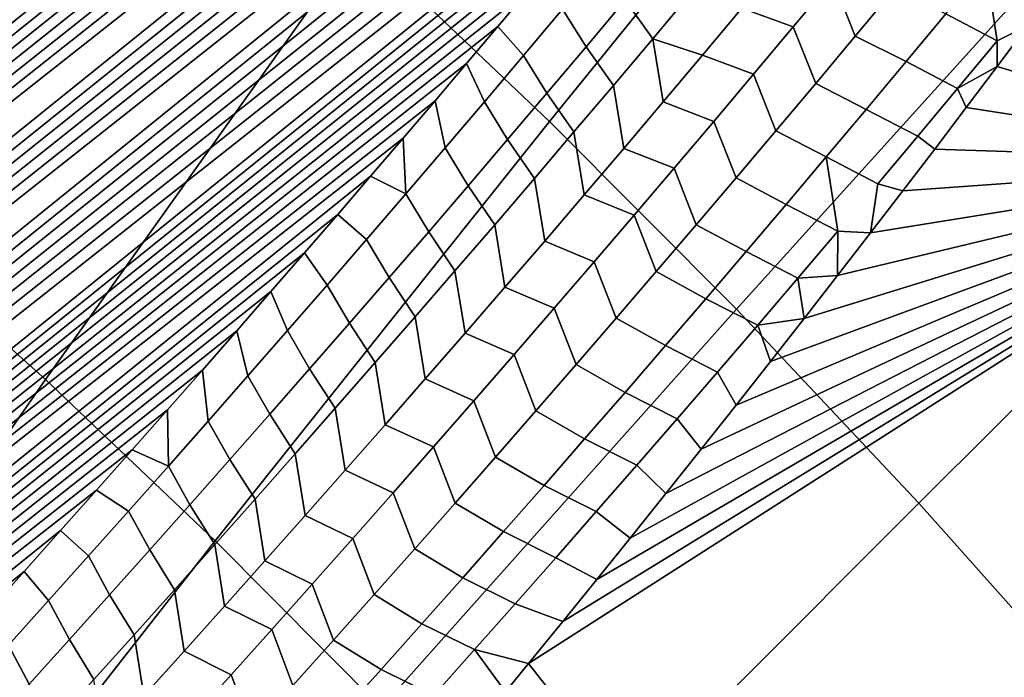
# Model space of a CAD drawing. Header units: metres. Extents: x -82 to 82, y -314 to 27.
# Tile 383 of 656: x -61.22 to -58.28, y -35.93 to -33.97. Entities that reach past the tile are written whole.
import ezdxf

# ---------------------------------------------------------------- set-up
doc = ezdxf.new("R2010")
doc.units = ezdxf.units.M
doc.layers.add('solid_K_24_41_04_000C07', color=7, linetype='CONTINUOUS')

msp = doc.modelspace()

# ---------------------------------------------------------------- linework, layer by layer
at = {"layer": 'solid_K_24_41_04_000C07'}
for points in [[(-78.319199, -37.938965, 53.302124), (-78.456993, -37.611332, 53.335304), (-57.995823, -21.362799, 36.176788), (-57.886272, -21.358322, 36.100021)], [(-78.456993, -37.611332, 53.335304), (-58.107655, -21.368536, 36.255051), (-57.995823, -21.362799, 36.176788)], [(-78.319199, -37.938965, 53.302124), (-57.571507, -21.352638, 35.878948), (-57.471214, -21.353327, 35.80835)], [(-78.319199, -37.938965, 53.302124), (-57.674057, -21.353189, 35.95105), (-57.571507, -21.352638, 35.878948)], [(-78.319199, -37.938965, 53.302124), (-57.778961, -21.355066, 36.024723), (-57.674057, -21.353189, 35.95105)], [(-78.319199, -37.938965, 53.302124), (-57.471214, -21.353327, 35.80835), (-57.373085, -21.355165, 35.739178)], [(-78.319199, -37.938965, 53.302124), (-57.886272, -21.358322, 36.100021), (-57.778961, -21.355066, 36.024723)], [(-78.319199, -37.938965, 53.302124), (-57.373085, -21.355165, 35.739178), (-57.277023, -21.35807, 35.671356)], [(-78.319199, -37.938965, 53.302124), (-57.277023, -21.35807, 35.671356), (-57.183083, -21.362087, 35.604935)], [(-78.319199, -37.938965, 53.302124), (-57.183083, -21.362087, 35.604935), (-57.091358, -21.367311, 35.540001)], [(-78.456993, -37.611332, 53.335304), (-58.221874, -21.375631, 36.334904), (-58.107655, -21.368536, 36.255051)], [(-78.456993, -37.611332, 53.335304), (-58.338589, -21.38418, 36.416424), (-58.221874, -21.375631, 36.334904)], [(-78.456993, -37.611332, 53.335304), (-58.457893, -21.394278, 36.499699), (-58.338589, -21.38418, 36.416424)], [(-78.319199, -37.938965, 53.302124), (-57.091358, -21.367311, 35.540001), (-57.001766, -21.373661, 35.47649)], [(-78.319199, -37.938965, 53.302124), (-57.001766, -21.373661, 35.47649), (-56.914223, -21.381052, 35.414333)], [(-78.044121, -38.584923, 53.209274), (-78.319199, -37.938965, 53.302124), (-56.914223, -21.381052, 35.414333), (-56.828636, -21.3894, 35.353458)], [(-78.044121, -38.584923, 53.209274), (-56.828636, -21.3894, 35.353458), (-56.744942, -21.398634, 35.293816)], [(-78.456993, -37.611332, 53.335304), (-78.594917, -37.280773, 53.359573), (-58.579769, -21.405895, 36.584698), (-58.457893, -21.394278, 36.499699)], [(-78.594917, -37.280773, 53.359573), (-58.704056, -21.418894, 36.67128), (-58.579769, -21.405895, 36.584698)], [(-78.594917, -37.280773, 53.359573), (-58.830868, -21.433374, 36.759541), (-58.704056, -21.418894, 36.67128)], [(-78.044121, -38.584923, 53.209274), (-56.744942, -21.398634, 35.293816), (-56.663261, -21.408882, 35.235512)], [(-78.044121, -38.584923, 53.209274), (-56.663261, -21.408882, 35.235512), (-56.583588, -21.420143, 35.178551)], [(-78.044121, -38.584923, 53.209274), (-56.583588, -21.420143, 35.178551), (-56.505852, -21.432337, 35.122879)], [(-78.594917, -37.280773, 53.359573), (-58.960316, -21.449446, 36.849571), (-58.830868, -21.433374, 36.759541)], [(-78.594917, -37.280773, 53.359573), (-59.092522, -21.46722, 36.941467), (-58.960316, -21.449446, 36.849571)], [(-78.044121, -38.584923, 53.209274), (-56.505852, -21.432337, 35.122879), (-56.429981, -21.445391, 35.068439)], [(-78.044121, -38.584923, 53.209274), (-56.429981, -21.445391, 35.068439), (-56.283592, -21.473835, 34.963058)], [(-78.594917, -37.280773, 53.359573), (-78.73291, -36.947136, 53.374798), (-59.227592, -21.486797, 37.03532), (-59.092522, -21.46722, 36.941467)], [(-78.044121, -38.584923, 53.209274), (-56.283592, -21.473835, 34.963058), (-56.144596, -21.505697, 34.862617)], [(-78.73291, -36.947136, 53.374798), (-59.365349, -21.508013, 37.13097), (-59.227592, -21.486797, 37.03532)], [(-78.73291, -36.947136, 53.374798), (-59.505772, -21.530842, 37.22839), (-59.365349, -21.508013, 37.13097)], [(-77.769989, -39.218563, 53.081669), (-78.044121, -38.584923, 53.209274), (-56.144596, -21.505697, 34.862617), (-56.012661, -21.540579, 34.766869)], [(-78.73291, -36.947136, 53.374798), (-59.648987, -21.555412, 37.32769), (-59.505772, -21.530842, 37.22839)], [(-78.73291, -36.947136, 53.374798), (-59.795132, -21.581846, 37.428982), (-59.648987, -21.555412, 37.32769)], [(-77.769989, -39.218563, 53.081669), (-56.012661, -21.540579, 34.766869), (-55.887356, -21.577976, 34.675476)], [(-78.73291, -36.947136, 53.374798), (-78.870949, -36.6105, 53.380901), (-59.944332, -21.610266, 37.532372), (-59.795132, -21.581846, 37.428982)], [(-77.769989, -39.218563, 53.081669), (-55.887356, -21.577976, 34.675476), (-55.768879, -21.618139, 34.588669)], [(-78.870949, -36.6105, 53.380901), (-60.096638, -21.640722, 37.637901), (-59.944332, -21.610266, 37.532372)], [(-77.769989, -39.218563, 53.081669), (-55.768879, -21.618139, 34.588669), (-55.656788, -21.660601, 34.506115)], [(-78.870949, -36.6105, 53.380901), (-60.251808, -21.672977, 37.745346), (-60.096638, -21.640722, 37.637901)], [(-78.870949, -36.6105, 53.380901), (-60.356888, -21.695526, 37.818081), (-60.251808, -21.672977, 37.745346)], [(-77.769989, -39.218563, 53.081669), (-55.656788, -21.660601, 34.506115), (-55.5508, -21.705032, 34.427612)], [(-78.870949, -36.6105, 53.380901), (-60.463329, -21.718958, 37.891739), (-60.356888, -21.695526, 37.818081)], [(-77.769989, -39.218563, 53.081669), (-55.5508, -21.705032, 34.427612), (-55.451065, -21.751623, 34.353352)], [(-78.870949, -36.6105, 53.380901), (-79.008972, -36.27095, 53.377785), (-60.571171, -21.743319, 37.966358), (-60.463329, -21.718958, 37.891739)], [(-79.008972, -36.27095, 53.377785), (-60.680454, -21.768646, 38.041977), (-60.571171, -21.743319, 37.966358)], [(-79.008972, -36.27095, 53.377785), (-60.791229, -21.794987, 38.118629), (-60.680454, -21.768646, 38.041977)], [(-77.769989, -39.218563, 53.081669), (-55.451065, -21.751623, 34.353352), (-55.356953, -21.79985, 34.282837)], [(-79.008972, -36.27095, 53.377785), (-60.903534, -21.822382, 38.196358), (-60.791229, -21.794987, 38.118629)], [(-77.497025, -39.839706, 52.919788), (-77.769989, -39.218563, 53.081669), (-55.356953, -21.79985, 34.282837), (-55.26828, -21.849524, 34.215973)], [(-79.008972, -36.27095, 53.377785), (-61.017311, -21.850773, 38.275105), (-60.903534, -21.822382, 38.196358)], [(-79.008972, -36.27095, 53.377785), (-61.132458, -21.880054, 38.354774), (-61.017311, -21.850773, 38.275105)], [(-77.497025, -39.839706, 52.919788), (-55.26828, -21.849524, 34.215973), (-55.185101, -21.90074, 34.152847)], [(-79.008972, -36.27095, 53.377785), (-61.24902, -21.910275, 38.435413), (-61.132458, -21.880054, 38.354774)], [(-77.497025, -39.839706, 52.919788), (-55.185101, -21.90074, 34.152847), (-55.106678, -21.95311, 34.092899)], [(-77.497025, -39.839706, 52.919788), (-55.106678, -21.95311, 34.092899), (-55.033062, -22.006567, 34.036209)], [(-77.497025, -39.839706, 52.919788), (-55.033062, -22.006567, 34.036209), (-54.964062, -22.061157, 33.982662)], [(-77.497025, -39.839706, 52.919788), (-54.964062, -22.061157, 33.982662), (-54.898903, -22.11676, 33.931671)], [(-77.497025, -39.839706, 52.919788), (-54.898903, -22.11676, 33.931671), (-54.837761, -22.173378, 33.883404)], [(-77.225426, -40.44812, 52.72403), (-77.497025, -39.839706, 52.919788), (-54.837761, -22.173378, 33.883404), (-54.780338, -22.231012, 33.83765)], [(-77.225426, -40.44812, 52.72403), (-54.780338, -22.231012, 33.83765), (-54.72607, -22.289621, 33.793972)], [(-77.225426, -40.44812, 52.72403), (-54.72607, -22.289621, 33.793972), (-54.675171, -22.349178, 33.752567)], [(-77.225426, -40.44812, 52.72403), (-54.675171, -22.349178, 33.752567), (-54.627308, -22.409786, 33.713181)], [(-77.225426, -40.44812, 52.72403), (-54.627308, -22.409786, 33.713181), (-54.58215, -22.471497, 33.675556)], [(-77.225426, -40.44812, 52.72403), (-54.58215, -22.471497, 33.675556), (-54.539864, -22.534245, 33.639851)], [(-77.225426, -40.44812, 52.72403), (-54.539864, -22.534245, 33.639851), (-54.500122, -22.59828, 33.605793)], [(-77.225426, -40.44812, 52.72403), (-54.500122, -22.59828, 33.605793), (-54.462746, -22.66371, 33.573238)], [(-77.225426, -40.44812, 52.72403), (-54.462746, -22.66371, 33.573238), (-54.42783, -22.730467, 33.542282)], [(-77.225426, -40.44812, 52.72403), (-54.42783, -22.730467, 33.542282), (-54.395153, -22.798807, 33.512733), (-76.955391, -41.043564, 52.494686)], [(-76.955391, -41.043564, 52.494686), (-54.395153, -22.798807, 33.512733), (-54.364651, -22.868706, 33.484531)], [(-76.955391, -41.043564, 52.494686), (-54.364651, -22.868706, 33.484531), (-54.336369, -22.940226, 33.457718)], [(-76.955391, -41.043564, 52.494686), (-54.336369, -22.940226, 33.457718), (-54.310242, -23.013746, 33.43222)], [(-76.955391, -41.043564, 52.494686), (-54.310242, -23.013746, 33.43222), (-54.286274, -23.089123, 33.408035)], [(-76.955391, -41.043564, 52.494686), (-54.286274, -23.089123, 33.408035), (-54.264477, -23.166603, 33.385166)], [(-76.955391, -41.043564, 52.494686), (-54.264477, -23.166603, 33.385166), (-54.244839, -23.246679, 33.363556)], [(-76.955391, -41.043564, 52.494686), (-54.244839, -23.246679, 33.363556), (-54.227329, -23.329123, 33.343182)], [(-76.955391, -41.043564, 52.494686), (-54.227329, -23.329123, 33.343182), (-54.21207, -23.41432, 33.324112)], [(-76.955391, -41.043564, 52.494686), (-54.21207, -23.41432, 33.324112), (-54.199169, -23.502693, 33.306389), (-76.687035, -41.625835, 52.23193)], [(-76.687035, -41.625835, 52.23193), (-54.199169, -23.502693, 33.306389), (-54.188541, -23.593967, 33.289936)], [(-76.687035, -41.625835, 52.23193), (-54.188541, -23.593967, 33.289936), (-54.180485, -23.688763, 33.274948)], [(-76.687035, -41.625835, 52.23193), (-54.180485, -23.688763, 33.274948), (-54.175156, -23.787413, 33.261501)], [(-76.687035, -41.625835, 52.23193), (-54.175156, -23.787413, 33.261501), (-54.17247, -23.889698, 33.249516)], [(-76.687035, -41.625835, 52.23193), (-54.17247, -23.889698, 33.249516), (-54.172886, -23.996426, 33.239292)], [(-76.687035, -41.625835, 52.23193), (-54.172886, -23.996426, 33.239292), (-54.176476, -24.107815, 33.230835)], [(-76.687035, -41.625835, 52.23193), (-54.176476, -24.107815, 33.230835), (-54.18327, -24.223749, 33.224133), (-76.420471, -42.194641, 51.935787)], [(-76.420471, -42.194641, 51.935787), (-54.18327, -24.223749, 33.224133), (-54.193886, -24.344879, 33.219646)], [(-76.420471, -42.194641, 51.935787), (-54.193886, -24.344879, 33.219646), (-54.208252, -24.471161, 33.217258)], [(-76.420471, -42.194641, 51.935787), (-54.208252, -24.471161, 33.217258), (-54.226582, -24.602692, 33.21711)], [(-76.420471, -42.194641, 51.935787), (-54.226582, -24.602692, 33.21711), (-54.249538, -24.739954, 33.219707)], [(-76.420471, -42.194641, 51.935787), (-54.249538, -24.739954, 33.219707), (-54.276932, -24.882814, 33.224838)], [(-76.420471, -42.194641, 51.935787), (-54.276932, -24.882814, 33.224838), (-54.309128, -25.031441, 33.232777)], [(-76.420471, -42.194641, 51.935787), (-54.309128, -25.031441, 33.232777), (-54.346653, -25.186119, 33.243923), (-76.1558, -42.749561, 51.606247)], [(-76.1558, -42.749561, 51.606247), (-54.346653, -25.186119, 33.243923), (-54.389263, -25.346691, 33.258022)], [(-76.1558, -42.749561, 51.606247), (-54.389263, -25.346691, 33.258022), (-54.437504, -25.513416, 33.275501)], [(-76.1558, -42.749561, 51.606247), (-54.437504, -25.513416, 33.275501), (-54.491795, -25.686487, 33.296692)], [(-76.1558, -42.749561, 51.606247), (-54.491795, -25.686487, 33.296692), (-54.521099, -25.77533, 33.308567)], [(-76.1558, -42.749561, 51.606247), (-54.521099, -25.77533, 33.308567), (-54.551929, -25.865763, 33.321362)], [(-76.1558, -42.749561, 51.606247), (-54.551929, -25.865763, 33.321362), (-54.584377, -25.957834, 33.335152)], [(-76.1558, -42.749561, 51.606247), (-54.584377, -25.957834, 33.335152), (-54.618523, -26.051598, 33.350002)], [(-76.1558, -42.749561, 51.606247), (-54.618523, -26.051598, 33.350002), (-54.654373, -26.147049, 33.36591), (-75.893143, -43.290119, 51.243206)], [(-75.893143, -43.290119, 51.243206), (-54.654373, -26.147049, 33.36591), (-54.691788, -26.244093, 33.382751)], [(-75.893143, -43.290119, 51.243206), (-54.691788, -26.244093, 33.382751), (-54.730846, -26.342783, 33.400589)], [(-75.893143, -43.290119, 51.243206), (-54.730846, -26.342783, 33.400589), (-54.771648, -26.44318, 33.419502)], [(-75.893143, -43.290119, 51.243206), (-54.771648, -26.44318, 33.419502), (-54.814293, -26.545343, 33.439571)], [(-75.893143, -43.290119, 51.243206), (-54.814293, -26.545343, 33.439571), (-54.858868, -26.649334, 33.460869)], [(-75.893143, -43.290119, 51.243206), (-54.858868, -26.649334, 33.460869), (-54.905273, -26.755074, 33.483299)], [(-75.893143, -43.290119, 51.243206), (-54.905273, -26.755074, 33.483299), (-54.953449, -26.86252, 33.506813)], [(-75.893143, -43.290119, 51.243206), (-54.953449, -26.86252, 33.506813), (-55.003506, -26.971746, 33.531487)], [(-75.893143, -43.290119, 51.243206), (-55.003506, -26.971746, 33.531487), (-55.055542, -27.082819, 33.557411)], [(-75.893143, -43.290119, 51.243206), (-55.055542, -27.082819, 33.557411), (-55.109657, -27.195808, 33.584663)], [(-75.893143, -43.290119, 51.243206), (-55.109657, -27.195808, 33.584663), (-55.16592, -27.310753, 33.613297), (-75.632614, -43.815784, 50.846485)], [(-75.632614, -43.815784, 50.846485), (-55.16592, -27.310753, 33.613297), (-55.224144, -27.427517, 33.643147)], [(-75.632614, -43.815784, 50.846485), (-55.224144, -27.427517, 33.643147), (-55.284382, -27.546135, 33.674252)], [(-75.632614, -43.815784, 50.846485), (-55.284382, -27.546135, 33.674252), (-55.346745, -27.666685, 33.706699)], [(-75.632614, -43.815784, 50.846485), (-55.346745, -27.666685, 33.706699), (-55.411343, -27.789242, 33.740585)], [(-75.632614, -43.815784, 50.846485), (-55.411343, -27.789242, 33.740585), (-55.478294, -27.913883, 33.776005), (-75.503113, -44.072865, 50.635338)], [(-75.503113, -44.072865, 50.635338), (-55.478294, -27.913883, 33.776005), (-55.547565, -28.040583, 33.81292)], [(-75.503113, -44.072865, 50.635338), (-55.547565, -28.040583, 33.81292), (-55.618996, -28.16922, 33.851189)], [(-75.503113, -44.072865, 50.635338), (-55.618996, -28.16922, 33.851189), (-55.692703, -28.299877, 33.890903)], [(-75.503113, -44.072865, 50.635338), (-55.692703, -28.299877, 33.890903), (-55.768814, -28.432638, 33.932178)], [(-75.503113, -44.072865, 50.635338), (-55.768814, -28.432638, 33.932178), (-55.847458, -28.567589, 33.975117), (-75.374222, -44.325943, 50.415726)], [(-75.374222, -44.325943, 50.415726), (-55.847458, -28.567589, 33.975117), (-55.928753, -28.704811, 34.019817)], [(-75.374222, -44.325943, 50.415726), (-55.928753, -28.704811, 34.019817), (-56.012508, -28.844164, 34.066105)], [(-75.374222, -44.325943, 50.415726), (-56.012508, -28.844164, 34.066105), (-56.098701, -28.985628, 34.113956)], [(-75.374222, -44.325943, 50.415726), (-56.098701, -28.985628, 34.113956), (-56.187477, -29.129301, 34.163494)], [(-75.374222, -44.325943, 50.415726), (-56.187477, -29.129301, 34.163494), (-56.278973, -29.275278, 34.214832), (-75.245842, -44.574982, 50.187469)], [(-75.245842, -44.574982, 50.187469), (-56.278973, -29.275278, 34.214832), (-56.373337, -29.423656, 34.268101)], [(-75.245842, -44.574982, 50.187469), (-56.373337, -29.423656, 34.268101), (-56.470627, -29.574472, 34.323338)], [(-75.245842, -44.574982, 50.187469), (-56.470627, -29.574472, 34.323338), (-56.570572, -29.727537, 34.380306)], [(-75.245842, -44.574982, 50.187469), (-56.570572, -29.727537, 34.380306), (-56.638729, -29.830862, 34.419289)], [(-75.245842, -44.574982, 50.187469), (-56.638729, -29.830862, 34.419289), (-56.70816, -29.935249, 34.459122), (-75.118034, -44.81987, 49.950577)], [(-75.118034, -44.81987, 49.950577), (-56.70816, -29.935249, 34.459122), (-56.778919, -30.04073, 34.499844)], [(-75.118034, -44.81987, 49.950577), (-56.778919, -30.04073, 34.499844), (-56.851051, -30.147335, 34.541504)], [(-75.118034, -44.81987, 49.950577), (-56.851051, -30.147335, 34.541504), (-56.924603, -30.2551, 34.584133)], [(-75.118034, -44.81987, 49.950577), (-56.924603, -30.2551, 34.584133), (-56.999622, -30.364054, 34.627781)], [(-75.118034, -44.81987, 49.950577), (-56.999622, -30.364054, 34.627781), (-57.07605, -30.474155, 34.672386)], [(-75.118034, -44.81987, 49.950577), (-57.07605, -30.474155, 34.672386), (-57.153763, -30.58532, 34.717842)], [(-75.118034, -44.81987, 49.950577), (-57.153763, -30.58532, 34.717842), (-57.232819, -30.697586, 34.764194)], [(-75.118034, -44.81987, 49.950577), (-57.232819, -30.697586, 34.764194), (-57.313271, -30.810986, 34.811497), (-74.990837, -45.060482, 49.705032)], [(-74.990837, -45.060482, 49.705032), (-57.313271, -30.810986, 34.811497), (-57.395172, -30.925554, 34.859791)], [(-74.990837, -45.060482, 49.705032), (-57.395172, -30.925554, 34.859791), (-57.47858, -31.041328, 34.909126)], [(-74.990837, -45.060482, 49.705032), (-57.47858, -31.041328, 34.909126), (-57.563549, -31.158344, 34.959557)], [(-74.990837, -45.060482, 49.705032), (-57.563549, -31.158344, 34.959557), (-57.650135, -31.276636, 35.011124)], [(-74.990837, -45.060482, 49.705032), (-57.650135, -31.276636, 35.011124), (-57.738358, -31.396215, 35.06385)], [(-74.990837, -45.060482, 49.705032), (-57.738358, -31.396215, 35.06385), (-57.828033, -31.516966, 35.117569)], [(-74.990837, -45.060482, 49.705032), (-57.828033, -31.516966, 35.117569), (-57.919174, -31.638889, 35.172283), (-74.864143, -45.296734, 49.450634)], [(-74.864143, -45.296734, 49.450634), (-57.919174, -31.638889, 35.172283), (-58.011841, -31.762028, 35.22805)], [(-74.864143, -45.296734, 49.450634), (-58.011841, -31.762028, 35.22805), (-58.106098, -31.886419, 35.284935)], [(-74.864143, -45.296734, 49.450634), (-58.106098, -31.886419, 35.284935), (-58.202007, -32.0121, 35.342987)], [(-74.864143, -45.296734, 49.450634), (-58.202007, -32.0121, 35.342987), (-58.299637, -32.139111, 35.402267)], [(-74.864143, -45.296734, 49.450634), (-58.299637, -32.139111, 35.402267), (-58.399044, -32.267494, 35.462833)], [(-74.864143, -45.296734, 49.450634), (-58.399044, -32.267494, 35.462833), (-58.50029, -32.397282, 35.524742), (-74.738106, -45.528488, 49.187496)], [(-58.604176, -32.995396, 83.61422), (-59.236145, -32.394226, 83.474709), (-60.207722, -33.7299, 82.398262), (-59.638569, -34.271313, 82.523911)], [(-74.738106, -45.528488, 49.187496), (-58.50029, -32.397282, 35.524742), (-58.603256, -32.528404, 35.587872)], [(-74.738106, -45.528488, 49.187496), (-58.603256, -32.528404, 35.587872), (-58.707821, -32.660782, 35.652119)], [(-74.738106, -45.528488, 49.187496), (-58.707821, -32.660782, 35.652119), (-58.81406, -32.794456, 35.717545)], [(-60.787857, -33.208382, 82.242332), (-61.377663, -32.707943, 82.056473), (-62.179867, -34.133076, 80.955475), (-61.656071, -34.577503, 81.120537)], [(-74.738106, -45.528488, 49.187496), (-58.81406, -32.794456, 35.717545), (-58.922039, -32.929474, 35.784222)], [(-74.738106, -45.528488, 49.187496), (-58.922039, -32.929474, 35.784222), (-59.031841, -33.06588, 35.852215)], [(-57.985832, -33.617298, 83.719803), (-58.604176, -32.995396, 83.61422), (-59.638569, -34.271313, 82.523911), (-59.081692, -34.831402, 82.618996)], [(-74.738106, -45.528488, 49.187496), (-59.031841, -33.06588, 35.852215), (-59.143532, -33.203712, 35.921597)], [(-74.738106, -45.528488, 49.187496), (-59.143532, -33.203712, 35.921597), (-59.257183, -33.343018, 35.992435), (-74.612633, -45.755608, 48.915447)], [(-60.207722, -33.7299, 82.398262), (-60.787857, -33.208382, 82.242332), (-61.656071, -34.577503, 81.120537), (-61.140865, -35.040653, 81.259018)], [(-74.612633, -45.755608, 48.915447), (-59.257183, -33.343018, 35.992435), (-59.343754, -33.448486, 36.046558)], [(-74.612633, -45.755608, 48.915447), (-59.343754, -33.448486, 36.046558), (-59.431499, -33.554829, 36.101566)], [(-74.612633, -45.755608, 48.915447), (-59.431499, -33.554829, 36.101566), (-59.520309, -33.661976, 36.157356)], [(-57.382523, -34.258526, 83.791199), (-57.985832, -33.617298, 83.719803), (-59.081692, -34.831402, 82.618996), (-58.538345, -35.408894, 82.683296)], [(-74.612633, -45.755608, 48.915447), (-59.520309, -33.661976, 36.157356), (-59.610115, -33.769886, 36.213856)], [(-58.677422, -33.70607, 35.388233), (-58.609604, -33.875095, 35.348621), (-58.727352, -34.01696, 35.418636), (-58.794788, -33.848061, 35.458488)], [(-59.638569, -34.271313, 82.523911), (-60.207722, -33.7299, 82.398262), (-61.140865, -35.040653, 81.259018), (-60.635414, -35.521473, 81.370605)], [(-74.612633, -45.755608, 48.915447), (-59.610115, -33.769886, 36.213856), (-59.700947, -33.878578, 36.271103)], [(-59.412868, -33.910027, 35.937763), (-59.296581, -33.770699, 35.86581), (-59.214188, -33.884949, 35.763783), (-59.331181, -34.024685, 35.835632)], [(-59.60014, -33.936985, 36.122963), (-59.484253, -33.798485, 36.050514), (-59.412868, -33.910027, 35.937763), (-59.529469, -34.048901, 36.010128)], [(-59.065292, -33.933697, 35.638592), (-58.948593, -33.793438, 35.567822), (-58.794788, -33.848061, 35.458488), (-58.91246, -33.989544, 35.529179)], [(-58.457294, -33.950142, 35.276386), (-58.339043, -33.806717, 35.206978), (-58.304558, -34.030975, 35.221577)], [(-58.339043, -33.806717, 35.206978), (-58.186573, -33.887798, 35.152939), (-58.213837, -33.985859, 35.179646), (-58.304558, -34.030975, 35.221577)], [(-58.794788, -33.848061, 35.458488), (-58.727352, -34.01696, 35.418636), (-58.845402, -34.158314, 35.48909), (-58.91246, -33.989544, 35.529179)], [(-74.612633, -45.755608, 48.915447), (-59.700947, -33.878578, 36.271103), (-59.792847, -33.988075, 36.329128)], [(-59.60014, -33.936985, 36.122963), (-59.716335, -34.07505, 36.195812), (-59.792847, -33.988075, 36.329128), (-59.700947, -33.878578, 36.271103)], [(-59.331181, -34.024685, 35.835632), (-59.214188, -33.884949, 35.763783), (-59.065292, -33.933697, 35.638592), (-59.182301, -34.073475, 35.709785)], [(-58.727352, -34.01696, 35.418636), (-58.609604, -33.875095, 35.348621), (-58.457294, -33.950142, 35.276386), (-58.575848, -34.093029, 35.346249)], [(-59.529469, -34.048901, 36.010128), (-59.412868, -33.910027, 35.937763), (-59.331181, -34.024685, 35.835632), (-59.448475, -34.16396, 35.907894)], [(-59.716335, -34.07505, 36.195812), (-59.60014, -33.936985, 36.122963), (-59.529469, -34.048901, 36.010128), (-59.646366, -34.187325, 36.082901)], [(-59.182301, -34.073475, 35.709785), (-59.065292, -33.933697, 35.638592), (-58.91246, -33.989544, 35.529179), (-59.030437, -34.130527, 35.600304)], [(-58.575848, -34.093029, 35.346249), (-58.457294, -33.950142, 35.276386), (-58.304558, -34.030975, 35.221577), (-58.422836, -34.173603, 35.290661)], [(-74.612633, -45.755608, 48.915447), (-59.792847, -33.988075, 36.329128), (-59.885849, -34.0984, 36.387974)], [(-59.716335, -34.07505, 36.195812), (-59.832829, -34.212681, 36.269062), (-59.885849, -34.0984, 36.387974), (-59.792847, -33.988075, 36.329128)], [(-58.91246, -33.989544, 35.529179), (-58.845402, -34.158314, 35.48909), (-58.963737, -34.29916, 35.559971), (-59.030437, -34.130527, 35.600304)], [(-58.304844, -34.107475, 35.234585), (-58.213837, -33.985859, 35.179646), (-57.363777, -34.391098, 34.955257)], [(-58.304558, -34.030975, 35.221577), (-58.213837, -33.985859, 35.179646), (-58.304844, -34.107475, 35.234585)], [(-59.331181, -34.024685, 35.835632), (-59.299599, -34.212776, 35.781399), (-59.417183, -34.351612, 35.85342), (-59.448475, -34.16396, 35.907894)], [(-59.331181, -34.024685, 35.835632), (-59.182301, -34.073475, 35.709785), (-59.299599, -34.212776, 35.781399)], [(-58.845402, -34.158314, 35.48909), (-58.727352, -34.01696, 35.418636), (-58.575848, -34.093029, 35.346249), (-58.694695, -34.235386, 35.41655)], [(-58.422836, -34.173603, 35.290661), (-58.304558, -34.030975, 35.221577), (-58.304844, -34.107475, 35.234585)], [(-59.646366, -34.187325, 36.082901), (-59.529469, -34.048901, 36.010128), (-59.448475, -34.16396, 35.907894), (-59.566055, -34.302773, 35.980564)], [(-74.612633, -45.755608, 48.915447), (-59.885849, -34.0984, 36.387974), (-59.979988, -34.209564, 36.447666)], [(-59.949612, -34.349888, 36.342705), (-59.979988, -34.209564, 36.447666), (-59.885849, -34.0984, 36.387974), (-59.832829, -34.212681, 36.269062)], [(-59.832829, -34.212681, 36.269062), (-59.716335, -34.07505, 36.195812), (-59.646366, -34.187325, 36.082901), (-59.763554, -34.32531, 36.156075)], [(-59.299599, -34.212776, 35.781399), (-59.182301, -34.073475, 35.709785), (-59.030437, -34.130527, 35.600304), (-59.148705, -34.271015, 35.671856)], [(-58.694695, -34.235386, 35.41655), (-58.575848, -34.093029, 35.346249), (-58.422836, -34.173603, 35.290661), (-58.541401, -34.315693, 35.360188)], [(-58.422836, -34.173603, 35.290661), (-58.304844, -34.107475, 35.234585), (-58.397125, -34.230061, 35.290447)], [(-58.397125, -34.230061, 35.290447), (-58.304844, -34.107475, 35.234585), (-57.363777, -34.391098, 34.955257)], [(-59.030437, -34.130527, 35.600304), (-58.963737, -34.29916, 35.559971), (-59.082355, -34.43951, 35.631275), (-59.148705, -34.271015, 35.671856)], [(-59.448475, -34.16396, 35.907894), (-59.417183, -34.351612, 35.85342), (-59.535046, -34.48999, 35.925846), (-59.566055, -34.302773, 35.980564)], [(-58.963737, -34.29916, 35.559971), (-58.845402, -34.158314, 35.48909), (-58.694695, -34.235386, 35.41655), (-58.813828, -34.377216, 35.487286)], [(-58.541401, -34.315693, 35.360188), (-58.422836, -34.173603, 35.290661), (-58.397125, -34.230061, 35.290447), (-58.49073, -34.353634, 35.347271)], [(-74.612633, -45.755608, 48.915447), (-59.979988, -34.209564, 36.447666), (-60.075298, -34.321594, 36.508244)], [(-60.066677, -34.486675, 36.416733), (-60.075298, -34.321594, 36.508244), (-59.979988, -34.209564, 36.447666), (-59.949612, -34.349888, 36.342705)], [(-59.949612, -34.349888, 36.342705), (-59.832829, -34.212681, 36.269062), (-59.763554, -34.32531, 36.156075), (-59.881023, -34.46286, 36.229641)], [(-59.763554, -34.32531, 36.156075), (-59.646366, -34.187325, 36.082901), (-59.566055, -34.302773, 35.980564), (-59.683922, -34.441139, 36.053638)], [(-59.417183, -34.351612, 35.85342), (-59.299599, -34.212776, 35.781399), (-59.148705, -34.271015, 35.671856), (-59.267258, -34.411022, 35.743824)], [(-58.813828, -34.377216, 35.487286), (-58.694695, -34.235386, 35.41655), (-58.541401, -34.315693, 35.360188), (-58.660244, -34.457256, 35.430149)], [(-58.49073, -34.353634, 35.347271), (-58.397125, -34.230061, 35.290447), (-57.363777, -34.391098, 34.955257)], [(-59.081692, -34.831402, 82.618996), (-59.638569, -34.271313, 82.523911), (-60.635414, -35.521473, 81.370605), (-60.140862, -36.018871, 81.455048)], [(-59.148705, -34.271015, 35.671856), (-59.082355, -34.43951, 35.631275), (-59.201244, -34.579369, 35.702995), (-59.267258, -34.411022, 35.743824)], [(-56.795605, -34.917622, 83.828247), (-57.382523, -34.258526, 83.791199), (-58.538345, -35.408894, 82.683296), (-58.009766, -36.002476, 82.716667)], [(-59.566055, -34.302773, 35.980564), (-59.535046, -34.48999, 35.925846), (-59.653175, -34.627918, 35.998672), (-59.683922, -34.441139, 36.053638)], [(-59.082355, -34.43951, 35.631275), (-58.963737, -34.29916, 35.559971), (-58.813828, -34.377216, 35.487286), (-58.933239, -34.518539, 35.558456)], [(-74.612633, -45.755608, 48.915447), (-60.075298, -34.321594, 36.508244), (-60.171818, -34.434509, 36.569744), (-74.487724, -45.977966, 48.634403)], [(-60.066677, -34.486675, 36.416733), (-60.171818, -34.434509, 36.569744), (-60.075298, -34.321594, 36.508244)], [(-59.881023, -34.46286, 36.229641), (-59.763554, -34.32531, 36.156075), (-59.683922, -34.441139, 36.053638), (-59.802063, -34.57906, 36.12711)], [(-58.660244, -34.457256, 35.430149), (-58.541401, -34.315693, 35.360188), (-58.49073, -34.353634, 35.347271), (-58.585709, -34.47823, 35.405079)], [(-60.066677, -34.486675, 36.416733), (-59.949612, -34.349888, 36.342705), (-59.881023, -34.46286, 36.229641), (-59.998764, -34.599983, 36.3036)], [(-59.535046, -34.48999, 35.925846), (-59.417183, -34.351612, 35.85342), (-59.267258, -34.411022, 35.743824), (-59.386082, -34.550552, 35.816204)], [(-58.585709, -34.47823, 35.405079), (-58.49073, -34.353634, 35.347271), (-57.363777, -34.391098, 34.955257)], [(-59.701397, -35.887596, 36.095119), (-57.363777, -34.391098, 34.955257), (-56.759171, -35.143406, 34.926102), (-59.119991, -36.629932, 36.056168)], [(-59.701397, -35.887596, 36.095119), (-59.599075, -35.76186, 36.030964), (-57.363777, -34.391098, 34.955257)], [(-59.599075, -35.76186, 36.030964), (-59.498066, -35.637058, 35.967796), (-57.363777, -34.391098, 34.955257)], [(-59.498066, -35.637058, 35.967796), (-59.398319, -35.513168, 35.905582), (-57.363777, -34.391098, 34.955257)], [(-59.398319, -35.513168, 35.905582), (-59.291836, -35.380207, 35.839352), (-57.363777, -34.391098, 34.955257)], [(-59.291836, -35.380207, 35.839352), (-59.186718, -35.248253, 35.77417), (-57.363777, -34.391098, 34.955257)], [(-59.186718, -35.248253, 35.77417), (-59.082909, -35.117279, 35.709999), (-57.363777, -34.391098, 34.955257)], [(-59.082909, -35.117279, 35.709999), (-58.980381, -34.987267, 35.64682), (-57.363777, -34.391098, 34.955257)], [(-58.980381, -34.987267, 35.64682), (-58.879398, -34.85836, 35.584747), (-57.363777, -34.391098, 34.955257)], [(-58.933239, -34.518539, 35.558456), (-58.813828, -34.377216, 35.487286), (-58.779358, -34.598301, 35.500538)], [(-58.879398, -34.85836, 35.584747), (-58.779991, -34.730564, 35.523788), (-57.363777, -34.391098, 34.955257)], [(-58.813828, -34.377216, 35.487286), (-58.660244, -34.457256, 35.430149), (-58.682114, -34.603863, 35.463909), (-58.779358, -34.598301, 35.500538)], [(-58.779991, -34.730564, 35.523788), (-58.682114, -34.603863, 35.463909), (-57.363777, -34.391098, 34.955257)], [(-58.682114, -34.603863, 35.463909), (-58.585709, -34.47823, 35.405079), (-57.363777, -34.391098, 34.955257)], [(-59.267258, -34.411022, 35.743824), (-59.201244, -34.579369, 35.702995), (-59.320396, -34.718754, 35.775127), (-59.386082, -34.550552, 35.816204)], [(-74.487724, -45.977966, 48.634403), (-60.171818, -34.434509, 36.569744), (-60.269581, -34.548328, 36.632198)], [(-60.066677, -34.486675, 36.416733), (-60.184017, -34.623043, 36.491146), (-60.269581, -34.548328, 36.632198), (-60.171818, -34.434509, 36.569744)], [(-59.683922, -34.441139, 36.053638), (-59.653175, -34.627918, 35.998672), (-59.771564, -34.765404, 36.071888), (-59.802063, -34.57906, 36.12711)], [(-59.201244, -34.579369, 35.702995), (-59.082355, -34.43951, 35.631275), (-58.933239, -34.518539, 35.558456), (-59.052921, -34.659355, 35.630047)], [(-59.998764, -34.599983, 36.3036), (-59.881023, -34.46286, 36.229641), (-59.802063, -34.57906, 36.12711), (-59.920467, -34.716549, 36.20097)], [(-58.660244, -34.457256, 35.430149), (-58.585709, -34.47823, 35.405079), (-58.682114, -34.603863, 35.463909)], [(-60.184017, -34.623043, 36.491146), (-60.066677, -34.486675, 36.416733), (-59.998764, -34.599983, 36.3036), (-60.116776, -34.736687, 36.377941)], [(-59.653175, -34.627918, 35.998672), (-59.535046, -34.48999, 35.925846), (-59.386082, -34.550552, 35.816204), (-59.505177, -34.689617, 35.888992)], [(-59.052921, -34.659355, 35.630047), (-58.933239, -34.518539, 35.558456), (-58.779358, -34.598301, 35.500538), (-58.898731, -34.738834, 35.57135)], [(-74.487724, -45.977966, 48.634403), (-60.269581, -34.548328, 36.632198), (-60.368626, -34.663071, 36.695644)], [(-60.184017, -34.623043, 36.491146), (-60.301624, -34.759007, 36.565937), (-60.368626, -34.663071, 36.695644), (-60.269581, -34.548328, 36.632198)], [(-59.386082, -34.550552, 35.816204), (-59.320396, -34.718754, 35.775127), (-59.439804, -34.857666, 35.847664), (-59.505177, -34.689617, 35.888992)], [(-61.140865, -35.040653, 81.259018), (-61.656071, -34.577503, 81.120537), (-62.483601, -35.920391, 79.937927), (-62.034126, -36.324448, 80.058739)], [(-59.802063, -34.57906, 36.12711), (-59.771564, -34.765404, 36.071888), (-59.890205, -34.902447, 36.145496), (-59.920467, -34.716549, 36.20097)], [(-59.320396, -34.718754, 35.775127), (-59.201244, -34.579369, 35.702995), (-59.052921, -34.659355, 35.630047), (-59.172863, -34.799679, 35.702053)], [(-60.301624, -34.759007, 36.565937), (-60.184017, -34.623043, 36.491146), (-60.116776, -34.736687, 36.377941), (-60.235046, -34.872971, 36.452667)], [(-60.116776, -34.736687, 36.377941), (-59.998764, -34.599983, 36.3036), (-59.920467, -34.716549, 36.20097), (-60.039131, -34.853607, 36.275219)], [(-58.898731, -34.738834, 35.57135), (-58.779358, -34.598301, 35.500538), (-58.779991, -34.730564, 35.523788)], [(-58.779358, -34.598301, 35.500538), (-58.682114, -34.603863, 35.463909), (-58.779991, -34.730564, 35.523788)], [(-59.771564, -34.765404, 36.071888), (-59.653175, -34.627918, 35.998672), (-59.505177, -34.689617, 35.888992), (-59.624527, -34.828224, 35.962181)], [(-74.487724, -45.977966, 48.634403), (-60.368626, -34.663071, 36.695644), (-60.468983, -34.778759, 36.760113)], [(-60.301624, -34.759007, 36.565937), (-60.419495, -34.894562, 36.641102), (-60.468983, -34.778759, 36.760113), (-60.368626, -34.663071, 36.695644)], [(-59.172863, -34.799679, 35.702053), (-59.052921, -34.659355, 35.630047), (-58.898731, -34.738834, 35.57135), (-59.01836, -34.878868, 35.642578)], [(-59.505177, -34.689617, 35.888992), (-59.439804, -34.857666, 35.847664), (-59.55946, -34.996117, 35.920597), (-59.624527, -34.828224, 35.962181)], [(-60.235046, -34.872971, 36.452667), (-60.116776, -34.736687, 36.377941), (-60.039131, -34.853607, 36.275219), (-60.158051, -34.990238, 36.349854)], [(-59.920467, -34.716549, 36.20097), (-59.890205, -34.902447, 36.145496), (-60.009094, -35.039062, 36.219486), (-60.039131, -34.853607, 36.275219)], [(-59.439804, -34.857666, 35.847664), (-59.320396, -34.718754, 35.775127), (-59.172863, -34.799679, 35.702053), (-59.293056, -34.939522, 35.774471)], [(-59.01836, -34.878868, 35.642578), (-58.898731, -34.738834, 35.57135), (-58.879398, -34.85836, 35.584747)], [(-58.898731, -34.738834, 35.57135), (-58.779991, -34.730564, 35.523788), (-58.879398, -34.85836, 35.584747)], [(-60.419495, -34.894562, 36.641102), (-60.301624, -34.759007, 36.565937), (-60.235046, -34.872971, 36.452667), (-60.353569, -35.008839, 36.527767)], [(-59.890205, -34.902447, 36.145496), (-59.771564, -34.765404, 36.071888), (-59.624527, -34.828224, 35.962181), (-59.744129, -34.966377, 36.035763)], [(-74.487724, -45.977966, 48.634403), (-60.468983, -34.778759, 36.760113), (-60.570595, -34.895359, 36.82555)], [(-60.537617, -35.029716, 36.71664), (-60.570595, -34.895359, 36.82555), (-60.468983, -34.778759, 36.760113), (-60.419495, -34.894562, 36.641102)], [(-59.293056, -34.939522, 35.774471), (-59.172863, -34.799679, 35.702053), (-59.01836, -34.878868, 35.642578), (-59.138233, -35.018414, 35.714218)], [(-58.538345, -35.408894, 82.683296), (-59.081692, -34.831402, 82.618996), (-60.140862, -36.018871, 81.455048), (-59.658329, -36.531731, 81.512146)], [(-59.624527, -34.828224, 35.962181), (-59.55946, -34.996117, 35.920597), (-59.679356, -35.134109, 35.993927), (-59.744129, -34.966377, 36.035763)], [(-60.039131, -34.853607, 36.275219), (-60.009094, -35.039062, 36.219486), (-60.128227, -35.175251, 36.293858), (-60.158051, -34.990238, 36.349854)], [(-59.55946, -34.996117, 35.920597), (-59.439804, -34.857666, 35.847664), (-59.293056, -34.939522, 35.774471), (-59.413494, -35.078884, 35.847298)], [(-59.01836, -34.878868, 35.642578), (-58.879398, -34.85836, 35.584747), (-58.980381, -34.987267, 35.64682)], [(-60.353569, -35.008839, 36.527767), (-60.235046, -34.872971, 36.452667), (-60.158051, -34.990238, 36.349854), (-60.277218, -35.12645, 36.424866)], [(-59.01836, -34.878868, 35.642578), (-58.980381, -34.987267, 35.64682), (-59.082909, -35.117279, 35.709999), (-59.138233, -35.018414, 35.714218)], [(-74.487724, -45.977966, 48.634403), (-60.570595, -34.895359, 36.82555), (-60.673309, -35.012787, 36.8918)], [(-60.655991, -35.164474, 36.792545), (-60.673309, -35.012787, 36.8918), (-60.570595, -34.895359, 36.82555), (-60.537617, -35.029716, 36.71664)], [(-60.537617, -35.029716, 36.71664), (-60.419495, -34.894562, 36.641102), (-60.353569, -35.008839, 36.527767), (-60.472343, -35.144302, 36.603241)], [(-60.009094, -35.039062, 36.219486), (-59.890205, -34.902447, 36.145496), (-59.744129, -34.966377, 36.035763), (-59.863976, -35.104084, 36.109737)], [(-59.413494, -35.078884, 35.847298), (-59.293056, -34.939522, 35.774471), (-59.138233, -35.018414, 35.714218), (-59.258347, -35.157478, 35.786263)], [(-59.744129, -34.966377, 36.035763), (-59.679356, -35.134109, 35.993927), (-59.799484, -35.271656, 36.06765), (-59.863976, -35.104084, 36.109737)], [(-60.158051, -34.990238, 36.349854), (-60.128227, -35.175251, 36.293858), (-60.247593, -35.311016, 36.368607), (-60.277218, -35.12645, 36.424866)], [(-59.679356, -35.134109, 35.993927), (-59.55946, -34.996117, 35.920597), (-59.413494, -35.078884, 35.847298), (-59.534172, -35.217781, 35.920521)], [(-74.487724, -45.977966, 48.634403), (-60.673309, -35.012787, 36.8918), (-60.777168, -35.131069, 36.958904)], [(-60.774605, -35.29884, 36.868816), (-60.777168, -35.131069, 36.958904), (-60.673309, -35.012787, 36.8918), (-60.655991, -35.164474, 36.792545)], [(-60.655991, -35.164474, 36.792545), (-60.537617, -35.029716, 36.71664), (-60.472343, -35.144302, 36.603241), (-60.591358, -35.279362, 36.679085)], [(-60.472343, -35.144302, 36.603241), (-60.353569, -35.008839, 36.527767), (-60.277218, -35.12645, 36.424866), (-60.396626, -35.262245, 36.500256)], [(-59.138233, -35.018414, 35.714218), (-59.082909, -35.117279, 35.709999), (-59.186718, -35.248253, 35.77417), (-59.258347, -35.157478, 35.786263)], [(-60.635414, -35.521473, 81.370605), (-61.140865, -35.040653, 81.259018), (-62.034126, -36.324448, 80.058739), (-61.593159, -36.743923, 80.15609)], [(-60.128227, -35.175251, 36.293858), (-60.009094, -35.039062, 36.219486), (-59.863976, -35.104084, 36.109737), (-59.984062, -35.241352, 36.184101)], [(-59.534172, -35.217781, 35.920521), (-59.413494, -35.078884, 35.847298), (-59.258347, -35.157478, 35.786263), (-59.378693, -35.29607, 35.858704)], [(-59.863976, -35.104084, 36.109737), (-59.799484, -35.271656, 36.06765), (-59.919846, -35.408756, 36.141754), (-59.984062, -35.241352, 36.184101)], [(-74.487724, -45.977966, 48.634403), (-60.777168, -35.131069, 36.958904), (-60.88221, -35.250217, 37.026909)], [(-60.774605, -35.29884, 36.868816), (-60.88221, -35.250217, 37.026909), (-60.777168, -35.131069, 36.958904)], [(-60.591358, -35.279362, 36.679085), (-60.472343, -35.144302, 36.603241), (-60.396626, -35.262245, 36.500256), (-60.516266, -35.397633, 36.576012)], [(-60.277218, -35.12645, 36.424866), (-60.247593, -35.311016, 36.368607), (-60.367188, -35.446365, 36.443726), (-60.396626, -35.262245, 36.500256)], [(-59.799484, -35.271656, 36.06765), (-59.679356, -35.134109, 35.993927), (-59.534172, -35.217781, 35.920521), (-59.655079, -35.356213, 35.994141)], [(-59.119991, -36.629932, 36.056168), (-56.759171, -35.143406, 34.926102), (-56.135174, -35.88026, 34.932339), (-58.517197, -37.356628, 36.048538)], [(-60.774605, -35.29884, 36.868816), (-60.655991, -35.164474, 36.792545), (-60.591358, -35.279362, 36.679085), (-60.710606, -35.414024, 36.755295)], [(-60.247593, -35.311016, 36.368607), (-60.128227, -35.175251, 36.293858), (-59.984062, -35.241352, 36.184101), (-60.104382, -35.378185, 36.25885)], [(-59.258347, -35.157478, 35.786263), (-59.186718, -35.248253, 35.77417), (-59.291836, -35.380207, 35.839352), (-59.378693, -35.29607, 35.858704)], [(-59.984062, -35.241352, 36.184101), (-59.919846, -35.408756, 36.141754), (-60.040432, -35.545422, 36.216244), (-60.104382, -35.378185, 36.25885)], [(-59.655079, -35.356213, 35.994141), (-59.534172, -35.217781, 35.920521), (-59.378693, -35.29607, 35.858704), (-59.49926, -35.434193, 35.931541)], [(-74.487724, -45.977966, 48.634403), (-60.88221, -35.250217, 37.026909), (-60.98848, -35.370262, 37.095852)], [(-60.774605, -35.29884, 36.868816), (-60.893456, -35.432823, 36.945442), (-60.98848, -35.370262, 37.095852), (-60.88221, -35.250217, 37.026909)], [(-60.396626, -35.262245, 36.500256), (-60.367188, -35.446365, 36.443726), (-60.487007, -35.581306, 36.519215), (-60.516266, -35.397633, 36.576012)], [(-59.919846, -35.408756, 36.141754), (-59.799484, -35.271656, 36.06765), (-59.655079, -35.356213, 35.994141), (-59.776215, -35.494194, 36.068157)], [(-60.893456, -35.432823, 36.945442), (-60.774605, -35.29884, 36.868816), (-60.710606, -35.414024, 36.755295), (-60.830086, -35.548294, 36.831863)], [(-60.710606, -35.414024, 36.755295), (-60.591358, -35.279362, 36.679085), (-60.516266, -35.397633, 36.576012), (-60.636135, -35.532616, 36.652142)], [(-59.49926, -35.434193, 35.931541), (-59.378693, -35.29607, 35.858704), (-59.291836, -35.380207, 35.839352), (-59.398319, -35.513168, 35.905582)], [(-60.367188, -35.446365, 36.443726), (-60.247593, -35.311016, 36.368607), (-60.104382, -35.378185, 36.25885), (-60.224926, -35.514591, 36.333977)], [(-59.776215, -35.494194, 36.068157), (-59.655079, -35.356213, 35.994141), (-59.49926, -35.434193, 35.931541), (-59.620049, -35.571857, 36.004772)], [(-74.487724, -45.977966, 48.634403), (-60.98848, -35.370262, 37.095852), (-61.096012, -35.491222, 37.165775), (-74.363487, -46.195412, 48.344429)], [(-60.893456, -35.432823, 36.945442), (-61.012535, -35.566422, 37.022427), (-61.096012, -35.491222, 37.165775), (-60.98848, -35.370262, 37.095852)], [(-60.104382, -35.378185, 36.25885), (-60.040432, -35.545422, 36.216244), (-60.161232, -35.681652, 36.291115), (-60.224926, -35.514591, 36.333977)], [(-60.830086, -35.548294, 36.831863), (-60.710606, -35.414024, 36.755295), (-60.636135, -35.532616, 36.652142), (-60.756226, -35.667198, 36.72863)], [(-60.516266, -35.397633, 36.576012), (-60.487007, -35.581306, 36.519215), (-60.607044, -35.715839, 36.59507), (-60.636135, -35.532616, 36.652142)], [(-60.040432, -35.545422, 36.216244), (-59.919846, -35.408756, 36.141754), (-59.776215, -35.494194, 36.068157), (-59.897572, -35.631721, 36.142559)], [(-58.009766, -36.002476, 82.716667), (-58.538345, -35.408894, 82.683296), (-59.658329, -36.531731, 81.512146), (-59.188908, -37.05888, 81.541786)], [(-61.012535, -35.566422, 37.022427), (-60.893456, -35.432823, 36.945442), (-60.830086, -35.548294, 36.831863), (-60.949787, -35.682178, 36.908791)], [(-60.487007, -35.581306, 36.519215), (-60.367188, -35.446365, 36.443726), (-60.224926, -35.514591, 36.333977), (-60.345695, -35.65057, 36.409477)], [(-59.620049, -35.571857, 36.004772), (-59.49926, -35.434193, 35.931541), (-59.398319, -35.513168, 35.905582), (-59.498066, -35.637058, 35.967796)], [(-74.363487, -46.195412, 48.344429), (-61.096012, -35.491222, 37.165775), (-61.204861, -35.613121, 37.236725)], [(-61.012535, -35.566422, 37.022427), (-61.131836, -35.699642, 37.099758), (-61.204861, -35.613121, 37.236725), (-61.096012, -35.491222, 37.165775)], [(-59.897572, -35.631721, 36.142559), (-59.776215, -35.494194, 36.068157), (-59.620049, -35.571857, 36.004772), (-59.741055, -35.709068, 36.078388)], [(-60.140862, -36.018871, 81.455048), (-60.635414, -35.521473, 81.370605), (-61.593159, -36.743923, 80.15609), (-61.161705, -37.177868, 80.229759)], [(-60.636135, -35.532616, 36.652142), (-60.607044, -35.715839, 36.59507), (-60.727291, -35.849976, 36.671284), (-60.756226, -35.667198, 36.72863)], [(-60.224926, -35.514591, 36.333977), (-60.161232, -35.681652, 36.291115), (-60.282249, -35.817459, 36.366356), (-60.345695, -35.65057, 36.409477)], [(-60.949787, -35.682178, 36.908791), (-60.830086, -35.548294, 36.831863), (-60.756226, -35.667198, 36.72863), (-60.876534, -35.801392, 36.805481)], [(-60.161232, -35.681652, 36.291115), (-60.040432, -35.545422, 36.216244), (-59.897572, -35.631721, 36.142559), (-60.019142, -35.768806, 36.217342)], [(-61.131836, -35.699642, 37.099758), (-61.012535, -35.566422, 37.022427), (-60.949787, -35.682178, 36.908791), (-61.069702, -35.815678, 36.986073)], [(-60.607044, -35.715839, 36.59507), (-60.487007, -35.581306, 36.519215), (-60.345695, -35.65057, 36.409477), (-60.466679, -35.786137, 36.485352)], [(-59.741055, -35.709068, 36.078388), (-59.620049, -35.571857, 36.004772), (-59.498066, -35.637058, 35.967796), (-59.599075, -35.76186, 36.030964)], [(-74.363487, -46.195412, 48.344429), (-61.204861, -35.613121, 37.236725), (-61.315056, -35.735977, 37.308743)], [(-61.131836, -35.699642, 37.099758), (-61.251354, -35.832489, 37.177441), (-61.315056, -35.735977, 37.308743), (-61.204861, -35.613121, 37.236725)], [(-60.345695, -35.65057, 36.409477), (-60.282249, -35.817459, 36.366356), (-60.403469, -35.952847, 36.441971), (-60.466679, -35.786137, 36.485352)], [(-60.019142, -35.768806, 36.217342), (-59.897572, -35.631721, 36.142559), (-59.741055, -35.709068, 36.078388), (-59.862267, -35.845833, 36.15239)], [(-61.069702, -35.815678, 36.986073), (-60.949787, -35.682178, 36.908791), (-60.876534, -35.801392, 36.805481), (-60.997051, -35.935192, 36.882687)], [(-60.756226, -35.667198, 36.72863), (-60.727291, -35.849976, 36.671284), (-60.84774, -35.983715, 36.747856), (-60.876534, -35.801392, 36.805481)], [(-60.282249, -35.817459, 36.366356), (-60.161232, -35.681652, 36.291115), (-60.019142, -35.768806, 36.217342), (-60.140923, -35.905457, 36.292511)], [(-61.251354, -35.832489, 37.177441), (-61.131836, -35.699642, 37.099758), (-61.069702, -35.815678, 36.986073), (-61.189827, -35.948799, 37.063702)], [(-59.862267, -35.845833, 36.15239), (-59.741055, -35.709068, 36.078388), (-59.599075, -35.76186, 36.030964), (-59.701397, -35.887596, 36.095119)], [(-60.727291, -35.849976, 36.671284), (-60.607044, -35.715839, 36.59507), (-60.466679, -35.786137, 36.485352), (-60.587868, -35.921288, 36.561592)], [(-60.140923, -35.905457, 36.292511), (-60.019142, -35.768806, 36.217342), (-59.862267, -35.845833, 36.15239), (-59.983685, -35.982159, 36.226772)], [(-60.466679, -35.786137, 36.485352), (-60.403469, -35.952847, 36.441971), (-60.524891, -36.087818, 36.517952), (-60.587868, -35.921288, 36.561592)], [(-61.189827, -35.948799, 37.063702), (-61.069702, -35.815678, 36.986073), (-60.997051, -35.935192, 36.882687), (-61.117771, -36.068611, 36.960243)], [(-60.876534, -35.801392, 36.805481), (-60.84774, -35.983715, 36.747856), (-60.968391, -36.117069, 36.82478), (-60.997051, -35.935192, 36.882687)], [(-60.403469, -35.952847, 36.441971), (-60.282249, -35.817459, 36.366356), (-60.140923, -35.905457, 36.292511), (-60.262905, -36.041676, 36.368053)], [(-61.371082, -35.96497, 37.255463), (-61.251354, -35.832489, 37.177441), (-61.189827, -35.948799, 37.063702), (-61.310158, -36.081551, 37.141674)], [(-60.84774, -35.983715, 36.747856), (-60.727291, -35.849976, 36.671284), (-60.587868, -35.921288, 36.561592), (-60.709263, -36.056038, 36.638199)], [(-59.983685, -35.982159, 36.226772), (-59.862267, -35.845833, 36.15239), (-59.769939, -35.971439, 36.138187), (-59.839096, -36.05571, 36.181709)], [(-59.862267, -35.845833, 36.15239), (-59.701397, -35.887596, 36.095119), (-59.769939, -35.971439, 36.138187)], [(-59.769939, -35.971439, 36.138187), (-59.701397, -35.887596, 36.095119), (-59.119991, -36.629932, 36.056168)], [(-58.517197, -37.356628, 36.048538), (-56.135174, -35.88026, 34.932339), (-55.493038, -36.600189, 34.973957), (-57.897087, -38.068195, 36.073738)], [(-60.262905, -36.041676, 36.368053), (-60.140923, -35.905457, 36.292511), (-59.983685, -35.982159, 36.226772), (-60.105301, -36.118046, 36.301529)], [(-60.587868, -35.921288, 36.561592), (-60.524891, -36.087818, 36.517952), (-60.646503, -36.222385, 36.594296), (-60.709263, -36.056038, 36.638199)]]:
    msp.add_3dface(points, dxfattribs=at)

doc.saveas('drawing.dxf')
